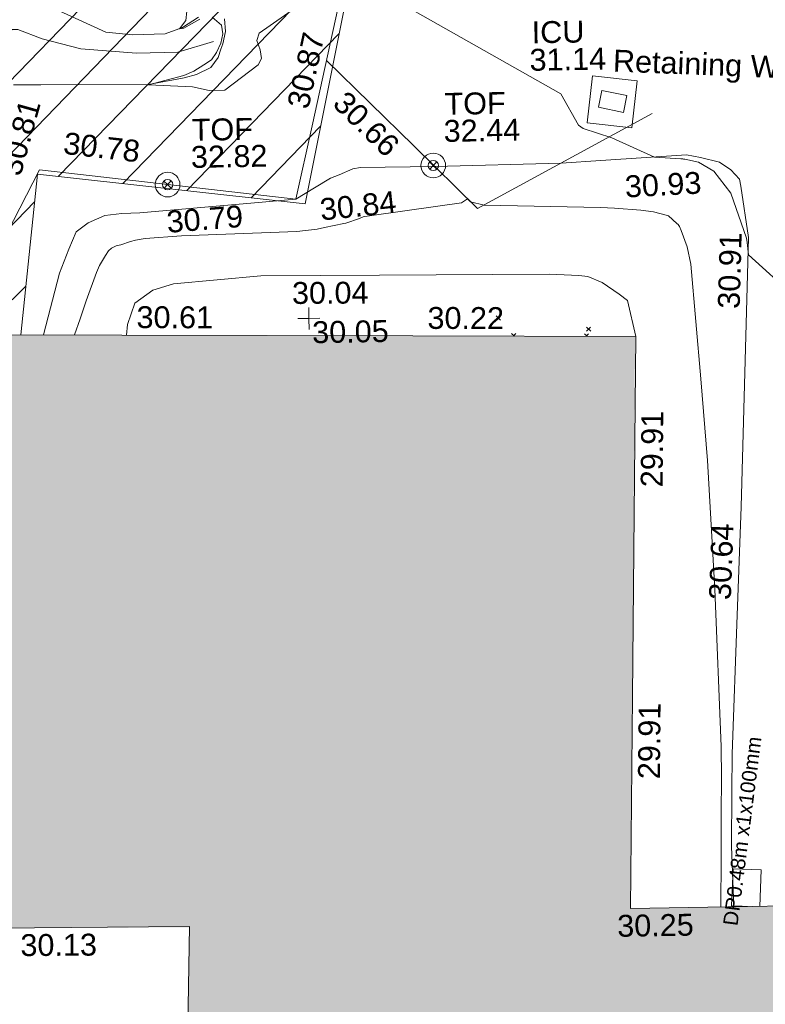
# Model space of a CAD drawing. Header units: millimetres. Extents: x -287732 to 520720, y -88450 to 287754.
# Tile 278 of 383: x 90722 to 103495, y 124520 to 141384. Entities that reach past the tile are written whole.
import ezdxf

# ---------------------------------------------------------------- set-up
doc = ezdxf.new("R2010")
doc.units = ezdxf.units.MM
for name, pattern in [('IMPORT-HIDDEN2 _3_', [4762.5, 3175, -1587.5]), ('IMPORT-UG_ELEC_QLB2 _2_', [2500, 1500, -300.0000000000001, 0, -50, 150, -300.0000000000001, 0, -200]), ('IMPORT-UG_ELEC_STREET LIGHTING_QLB2 _2_', [2700, 1500, -300.0000000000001, 0, -250, 150, -300.0000000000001, 0, -200])]:
    doc.linetypes.add(name, pattern=pattern)
for name, color, linetype, lineweight, true_color in [('00__TOPO__TOP_OF_FENCE_SYMBOL', 7, 'Continuous', 9, 0x666666), ('00_UAV_BUILDING_OUTLINE', 5, 'Continuous', 9, 0x0000ff), ('00_UAV_FENCE', 7, 'Continuous', 9, 0x264c2f), ('00_UAV_LEVEL_SPOT', 7, 'Continuous', 9, 0x666666), ('00_UAV_SERV_IC', 5, 'Continuous', 9, 0x0000ff), ('00_UAV_SLOPE_BOTTOM', 30, 'Continuous', 9, 0xff7f00), ('00_UAV_SLOPE_TOP', 40, 'Continuous', 9, 0xffbf00), ('00_UAV_TOP_OF_FENCE', 6, 'Continuous', 9, 0xff00ff), ('00_UAV_WALL_RETAINING', 7, 'Continuous', 9, 0x7c00a5), ('01_DTM_CONTOUR_MNR', 7, 'Continuous', 9, 0xa5a552), ('12333-PUM-2D-U-0001-C01 - Rev2_REVIT IMPORT_dwg', 7, 'Continuous', 9, 0x767676), ('A_RHA_Line', 7, 'Continuous', 9, 0x00a600), ('PUM-CHAMBER EXTENTS', 6, 'IMPORT-HIDDEN2 _3_', 9, 0xff00ff), ('PUM-ELECTRIC-MH', 1, 'Continuous', 9, 0xff0000), ('PUM-ELECTRIC-QLB2', 1, 'IMPORT-UG_ELEC_QLB2 _2_', 9, 0xff0000), ('PUM-UNABLE TO SURVEY', 190, 'Continuous', 9, 0x7f00ff)]:
    doc.layers.add(name, color=color, linetype=linetype, lineweight=lineweight, true_color=true_color)
doc.layers.add('A_RHA_Detail', color=7, linetype='Continuous', lineweight=9)
doc.layers.add('GEN-TEXT', color=7, linetype='Continuous', lineweight=9)
doc.styles.add('Arial_1', font='arial.ttf', dxfattribs={"height": 250})
doc.styles.add('Swis721 Lt BT_2', font='swissl.ttf', dxfattribs={"height": 375})

# ---------------------------------------------------------------- blocks, each defined once
blk = doc.blocks.new('12333-PUM-2D-U-0001-C01 - Rev2_REVIT IMPORT_dwg_MSL_Node_LineworkTOF-2077248-Site Location Plan Proposed')
at = {"layer": '00__TOPO__TOP_OF_FENCE_SYMBOL', "color": 254, "true_color": 0xcccccc, "flags": 128}
for points in [[(165.3591892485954, 165.3591892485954), (0, 0), (-165.3591892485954, 165.3591892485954)], [(165.3591892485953, -165.3591892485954), (0, 0), (-165.3591892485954, -165.3591892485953)]]:
    blk.add_lwpolyline(points, dxfattribs=at)
at = {"layer": '00__TOPO__TOP_OF_FENCE_SYMBOL', "color": 254, "true_color": 0xcccccc}
for radius in [562.5594001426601, 233.853208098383]:
    blk.add_circle((0, 0), radius, dxfattribs=at)
blk = doc.blocks.new('12333-PUM-2D-U-0001-C01 - Rev2_REVIT IMPORT_dwg_UAV-2077255-Site Location Plan Proposed')
at = {"layer": '00_UAV_LEVEL_SPOT', "color": 254, "true_color": 0xcccccc, "flags": 128}
for points in [[(500.0000000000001, 0), (0, 0), (0, 500.0000000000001)], [(0, -500.0000000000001), (0, 0), (-500.0000000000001, 0)]]:
    blk.add_lwpolyline(points, dxfattribs=at)
blk = doc.blocks.new('12333-PUM-2D-U-0001-C01 - Rev2_REVIT IMPORT_dwg_MGS62954_T2_Galway_ITM_3d_Rev1-2077680-Site Location Plan Proposed')
at = {"layer": '00_UAV_FENCE', "color": 254, "true_color": 0xcccccc, "flags": 128}
for points in [[(533993691.643, 725678703.6135001), (533993851.6430001, 725682212.6135002), (533993864.4205722, 725683699.7890769), (533993885.9680001, 725686207.6840001), (533994062.7997907, 725688692.1306496), (533994106.9680001, 725689312.684), (533994387.9680001, 725690681.684), (533995427.9680001, 725692622.684), (533996131.272795, 725692530.1396747), (533999812.9680001, 725692045.6840001), (534000110.7220907, 725693295.6711402), (534000736.9680001, 725695924.6840001), (534001186.7326518, 725698172.1673436), (534001669.6567504, 725700585.3491353)], [(534005939.9680001, 725693403.684), (534002922.9680001, 725691831.6840001), (534001847.5164701, 725692922.3431871), (534000377.0257435, 725694413.6277083)]]:
    blk.add_lwpolyline(points, dxfattribs=at)
at = {"layer": '00_UAV_SERV_IC', "color": 254, "true_color": 0xcccccc, "flags": 128}
blk.add_lwpolyline([(534005085.9680001, 725693815.684), (534005511.968, 725693719.6840001), (534005447.5986674, 725693434.0450863), (534005021.5986673, 725693530.0450861)], close=True, dxfattribs=at)
at = {"layer": '00_UAV_SLOPE_BOTTOM', "color": 254, "true_color": 0xcccccc, "flags": 128}
for points in [[(533998447.4570002, 725694767.7944999), (533997834.4570001, 725694600.7945), (533997127.4570001, 725694592.7945001), (533996171.4570001, 725694683.7945), (533995512.4570001, 725694869.7945), (533995103.4570001, 725695031.7945), (533995009.4570001, 725695033.7945001), (533994882.4570001, 725694956.7945), (533994842.4570001, 725694740.7945), (533994467.2311803, 725693942.0464672), (533994438.4570001, 725693880.7944999), (533993904.4570001, 725693291.7945)], [(534005592.6430001, 725689593.6135), (534005459.9680001, 725690208.684), (534005322.9680002, 725690322.6840001), (534005032.9680001, 725690526.6840001), (534004788.968, 725690631.6840001), (534004637.9680001, 725690651.684), (534004136.968, 725690685.684), (534001219.4880605, 725690719.2860119), (533999187.9680001, 725690742.6840001), (533997688.9680001, 725690631.6840001), (533997332.9680002, 725690527.684), (533997020.9680001, 725690311.684), (533996888.9680001, 725689952.6840001), (533996868.8188044, 725689768.769001)]]:
    blk.add_lwpolyline(points, dxfattribs=at)
at = {"layer": '00_UAV_SLOPE_TOP', "color": 254, "true_color": 0xcccccc, "flags": 128}
for points in [[(533995007.4570001, 725694089.7945), (533995476.4570001, 725694079.7945), (533997322.4570002, 725694050.7945001), (533997937.4570002, 725694154.7945), (533998145.4570003, 725694210.7945), (533998392.4570001, 725694323.7945001), (533998521.4570001, 725694495.7944999), (533998574.2182952, 725694638.5603573), (533998606.4570001, 725694725.7945), (533998656.4570001, 725694939.7944999), (533998644.4570001, 725695152.7945)], [(533998197.4570001, 725695192.7945), (533997920.4570002, 725695020.7944999), (533997621.4570002, 725694914.7945), (533997062.4570002, 725694907.7944999), (533996606.457, 725694960.7945), (533995490.4570001, 725695494.7945001)], [(534007099.7970963, 725679796.0922408), (534007081.798, 725680832.1600003), (534007101.7980001, 725681767.1600001), (534007118.798, 725682417.1600001), (534007247.875798, 725684790.5078566), (534007348.798, 725686646.1600002), (534007489.3656993, 725689776.6773585), (534007555.7980001, 725691256.1600002), (534007436.7980002, 725692134.1600001), (534007415.7980001, 725692254.1600002), (534007270.798, 725692419.1600002), (534007080.798, 725692551.1600001), (534006754.798, 725692638.1600002), (534006514.798, 725692686.1600002), (534005047.2822363, 725692615.7191068), (534004364.8276578, 725692582.9612232), (534002199.829754, 725692565.0479403), (534000930.7980001, 725692567.1600003), (534000797.7980001, 725692548.1600002), (534000561.7980002, 725692452.1600003), (534000410.798, 725692396.1600002), (534000133.4737844, 725692233.5795312), (533999812.9680001, 725692045.6840001)], [(533995448.9598222, 725689797.2766949), (533995739.968, 725690847.684), (533995910.9680001, 725691257.684), (533996040.9680001, 725691551.6840003), (533996245.9680001, 725691701.6840001), (533996536.968, 725691820.6840001), (533996827.9680002, 725691850.6840001), (533997134.9680001, 725691859.6840001), (533999102.2207896, 725691996.3191826), (533999812.9680001, 725692045.6840001)]]:
    blk.add_lwpolyline(points, dxfattribs=at)
at = {"layer": '00_UAV_WALL_RETAINING', "color": 254, "true_color": 0xcccccc, "flags": 128}
blk.add_lwpolyline([(534004823.968, 725693267.6840001), (534004928.9680001, 725694070.684), (534005694.1856669, 725693970.6244049), (534005589.1856668, 725693167.6244051)], close=True, dxfattribs=at)
at = {"layer": '01_DTM_CONTOUR_MNR', "color": 254, "true_color": 0xcccccc, "flags": 128}
for points in [[(534008318.7441881, 725690237.2999582), (534007550.0000001, 725690960.0000002), (534007526.8163978, 725691167.539707), (534007521.5131579, 725691242.8947371), (534007265.2264477, 725692020.5765586), (534006978.1518515, 725692403.029254), (534006720.325147, 725692560.6520236), (534006485.4521042, 725692615.0293994), (534006466.6771654, 725692617.1076118), (534006451.0512821, 725692620.3333335), (534006417.1674209, 725692623.4027148), (534005970, 725692660.0000001), (534005240.669865, 725693002.4351383), (534004753.0106258, 725693169.5159386), (534004673.271513, 725693230.7977326), (534004380.1078513, 725693767.8614568), (534000740, 725695920), (533999231.6998088, 725694898.3575528), (533999190.182216, 725694776.6298987), (533999247.6022728, 725694614.7272727), (533999263.8309814, 725694464.0081784), (533999207.8201755, 725694356.9868423), (533998630.9155607, 725693934.8744206), (533998361.5431935, 725693934.7389773), (533998074.7377957, 725693998.6901761), (533997320.0000001, 725694050), (533997928.5444956, 725694196.8634272), (533998101.0367511, 725694269.6739596), (533998278.4852735, 725694375.7573634), (533998408.5991679, 725694459.4937589), (533998499.4191561, 725694579.3832556), (533998572.5620915, 725694739.3594773), (533998609.6491229, 725694899.2397664), (533998590.2702702, 725695050.5405405), (533998433.6317135, 725695187.3913045)], [(533998219.9676201, 725695156.4543984), (533997945.0408799, 725695008.1882643), (533997916.1178175, 725695001.8831483), (533997870, 725695000), (533997983.4000001, 725695136.8000001), (533997999.9201118, 725695299.1985307)], [(534006880.1117786, 725679796.1569682), (534006897.5557954, 725680638.2474177), (534006911.5005108, 725681398.6560063), (534006926.839009, 725682006.2926022), (534006931.9914574, 725682546.617998), (534006871.9078405, 725685239.430571), (534006784.5830982, 725687445.1175184), (534006694.530526, 725688848.5209532), (534006557.8583884, 725690814.6037283), (534006502.6234748, 725691111.5962772), (534006405.0965275, 725691396.405922), (534006377.1145912, 725691464.5413095), (534006351.8014286, 725691499.1818081), (534006329.7398325, 725691516.2608564), (534006189.504287, 725691647.6469345), (534006171.494939, 725691656.1872457), (534005934.8726813, 725691722.3254638), (534005720.3127003, 725691756.7331913), (534005266.0796462, 725691797.6223549), (534005030.0806451, 725691814.1935484), (534003033.1560157, 725691888.935425), (534002804.1016877, 725691949.1177101), (534002750.0000001, 725692000), (534002649.0270086, 725691930.7638259), (534001753.2336068, 725691820.9315833), (534000989.9576593, 725691730.5927705), (534000958.347032, 725691720.5631659), (534000898.5022026, 725691697.7728832), (534000661.6774238, 725691620.9379292), (534000627.8557866, 725691614.1630559), (534000293.4180936, 725691550.6175377), (534000168.5412977, 725691527.7768059), (533999817.7203021, 725691494.1382564), (533997843.45828, 725691450.81932), (533997220.4188625, 725691415.4405937), (533997052.2298326, 725691393.3789957), (533996969.6745492, 725691372.1660167), (533996802.0232986, 725691318.4426733), (533996718.746107, 725691298.0613678), (533996639.6578209, 725691259.8309802), (533996587.2549206, 725691214.3503156), (533996536.5613898, 725691138.9597317), (533996431.9113342, 725690966.8717166), (533996377.22333, 725690850), (533996192.5032302, 725690368.7664062), (533996081.7825314, 725690060.9536543), (533995980.5577314, 725689786.60336)]]:
    blk.add_lwpolyline(points, dxfattribs=at)
at = {"xscale": 0.375, "yscale": 0.375, "zscale": 0.375}
for name, p in [('12333-PUM-2D-U-0001-C01 - Rev2_REVIT IMPORT_dwg_MSL_Node_LineworkTOF-2077248-Site Location Plan Proposed', (534002176.3219716, 725692581.5894824)), ('12333-PUM-2D-U-0001-C01 - Rev2_REVIT IMPORT_dwg_MSL_Node_LineworkTOF-2077248-Site Location Plan Proposed', (533997620.4506118, 725692333.3847561)), ('12333-PUM-2D-U-0001-C01 - Rev2_REVIT IMPORT_dwg_UAV-2077255-Site Location Plan Proposed', (534000000, 725690000.0000001))]:
    blk.add_blockref(name, p, dxfattribs=at)
at = {"layer": '00_UAV_BUILDING_OUTLINE', "color": 251, "true_color": 0x666666, "char_height": 375, "width": 1495.902363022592, "attachment_point": 1, "line_spacing_factor": 1.005061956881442, "style": 'Swis721 Lt BT_2'}
for s, insert, rotation in [('30.61', (533997051.6753913, 725690260.4270527), 358.8497793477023), ('30.22', (534002034.786261, 725690160.3769763), 358.84977934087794), ('29.91', (534005632.5007261, 725687010.651838), 88.46811094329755), ('29.91', (534005498.8341134, 725682012.4388337), 88.46811093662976), ('30.25', (534005099.1324888, 725679691.8866584), 359.9831185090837), ('30.13', (533994873.3587582, 725679540.68279), 359.4275254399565)]:
    blk.add_mtext(s, dxfattribs=dict(at, insert=insert, rotation=rotation))
at = {"layer": '00_UAV_FENCE', "color": 251, "true_color": 0x666666, "char_height": 375, "width": 1495.902363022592, "attachment_point": 1, "line_spacing_factor": 1.005061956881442, "style": 'Swis721 Lt BT_2'}
for s, insert, rotation in [('30.87', (533999686.9022056, 725693653.6223514), 76.6015116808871), ('30.66', (534000717.6787248, 725693912.3395528), 314.5977489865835), ('30.78', (533995878.3779829, 725693265.2531916), 352.50380436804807)]:
    blk.add_mtext(s, dxfattribs=dict(at, insert=insert, rotation=rotation))
at = {"layer": '00_UAV_LEVEL_SPOT', "insert": (534000051.8765643, 725689949.1441547), "char_height": 375, "width": 1495.902363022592, "attachment_point": 1, "line_spacing_factor": 1.005061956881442, "style": 'Swis721 Lt BT_2'}
blk.add_mtext('30.05', dxfattribs=at)
at = {"layer": '00_UAV_SERV_IC', "color": 251, "true_color": 0x666666, "char_height": 375, "attachment_point": 1, "line_spacing_factor": 1.005061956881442, "style": 'Swis721 Lt BT_2'}
for s, insert, width in [('ICU', (534003901.4532944, 725695018.6895293), 1021.012723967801), ('31.14', (534003856.6251438, 725694548.3105284), 1495.902363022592)]:
    blk.add_mtext(s, dxfattribs=dict(at, insert=insert, width=width))
at = {"layer": '00_UAV_SLOPE_BOTTOM', "color": 251, "true_color": 0x666666, "insert": (533999720.1153907, 725690627.6531533), "char_height": 375, "width": 1495.902363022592, "attachment_point": 1, "rotation": 359.3401262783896, "line_spacing_factor": 1.005061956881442, "style": 'Swis721 Lt BT_2'}
blk.add_mtext('30.04', dxfattribs=at)
at = {"layer": '00_UAV_SLOPE_TOP', "color": 251, "true_color": 0x666666, "char_height": 375, "width": 1495.902363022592, "attachment_point": 1, "line_spacing_factor": 1.005061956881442, "style": 'Swis721 Lt BT_2'}
for s, insert, rotation in [('30.81', (533994741.4560019, 725692610.348242), 73.4540991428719), ('30.93', (534005445.1764367, 725692350.1874492), 2.031238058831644), ('30.84', (534000206.1368746, 725692045.5731633), 5.059563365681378), ('30.79', (533997580.9653872, 725691880.7189822), 3.5871130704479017), ('30.91', (534007005.8488816, 725690048.6403183), 87.42900975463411), ('30.64', (534006766.9535147, 725685067.0329404), 86.88695689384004)]:
    blk.add_mtext(s, dxfattribs=dict(at, insert=insert, rotation=rotation))
at = {"layer": '00_UAV_TOP_OF_FENCE', "color": 251, "true_color": 0x666666, "char_height": 375, "attachment_point": 1, "line_spacing_factor": 1.005061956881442, "style": 'Swis721 Lt BT_2'}
for s, insert, width in [('TOF', (534002386.5401356, 725693819.5863966), 1163.479615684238), ('TOF', (533998049.9629813, 725693450.317558), 1163.479615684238), ('32.44', (534002364.1164939, 725693356.2096918), 1495.902363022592), ('32.82', (533998027.5393395, 725692986.9408532), 1495.902363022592)]:
    blk.add_mtext(s, dxfattribs=dict(at, insert=insert, width=width))
at = {"layer": '00_UAV_WALL_RETAINING', "color": 251, "true_color": 0x666666, "insert": (534005297.7044725, 725694512.9433888), "char_height": 375, "width": 3832.359387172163, "attachment_point": 1, "rotation": 356.71515868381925, "line_spacing_factor": 1.005061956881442, "style": 'Swis721 Lt BT_2'}
blk.add_mtext('Retaining Wall', dxfattribs=at)
blk = doc.blocks.new('12333-PUM-2D-U-0001-C01 - Rev2_REVIT IMPORT_dwg-1620468-Site Location Plan Proposed')
at = {"layer": 'PUM-CHAMBER EXTENTS', "true_color": 0xfff4d4}
h = blk.add_hatch(dxfattribs=at)
h.set_pattern_fill('FP_14', style=0, pattern_type=2)
h.set_pattern_definition([(45, (-533641079.65, -725615854.3560001), (-618.7184335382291, 618.7184335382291), [])])
h.paths.add_polyline_path([(351699.7223387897, 60394.56140982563), (351708.9931529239, 60906.25732130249), (352393.2163071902, 60898.13015708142), (353041.6677554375, 66223.39089351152), (353206.9931679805, 73966.25732118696), (353982.8594361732, 73952.71452510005), (354317.3501528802, 76699.64382133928), (358888.3501528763, 76111.64382135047), (361222.350152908, 86809.64382132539), (361563.3501529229, 88895.64382133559), (363078.3501529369, 90435.64382137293), (363904.3501529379, 101867.6438212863), (365385.1266995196, 110525.3932341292), (365230.9820148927, 110551.7047199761), (365498.4008083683, 111226.8875165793), (365470.0968050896, 111952.5482150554), (365624.7061381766, 111926.1574136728), (366051.3501529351, 114420.6438213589), (364898.3501528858, 114331.6438213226), (360524.3501529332, 111561.643821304), (356416.7002318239, 111258.678218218), (357929.2858412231, 111182.0907012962), (360544.5530249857, 111349.5624075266), (360546.5568067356, 111049.5690885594), (355314.0187962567, 111014.6190039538), (355309.6134037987, 111177.0234435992), (355277.3501528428, 111174.6438213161), (352644.3501529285, 114141.6438213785), (338239.8330883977, 112460.2766464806), (329804.3501528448, 111555.6438213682), (319532.3501528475, 110592.6438213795), (310517.3501528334, 109863.6438213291), (302620.3501528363, 109581.6438213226), (295825.3501529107, 109566.6438213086), (279813.350152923, 106549.6438213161), (276140.8366145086, 103581.1872824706), (276061.814112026, 103425.8629484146), (271406.8224872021, 105468.1551963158), (271509.3894614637, 105701.9358727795), (267649.3501529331, 107463.6438213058), (260223.350152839, 100640.6438213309), (259796.3501529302, 72682.64382134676), (269496.3501528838, 64316.64382130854), (273776.3501529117, 63665.64382135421), (309011.3501528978, 62955.64382139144), (311037.3501528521, 62074.6438213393), (338250.4136490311, 60841.37633496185), (351699.5658924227, 60394.56660730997)])
h.paths.add_polyline_path([(268358.9909750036, 65556.86419187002), (264596.4920611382, 69167.41490751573), (264804.2082447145, 69383.87273540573), (266581.5988270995, 67470.36930634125), (268566.7072650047, 65773.32227584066), (268393.5501527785, 65592.87780161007)])
h.paths.add_polyline_path([(332379.8871528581, 67575.85382149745), (302320.8871528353, 68122.85382142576), (302332.4158496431, 68783.33241919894), (280169.8095181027, 69186.63780598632), (280330.3604934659, 78384.59702432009), (275960.0958838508, 78464.13017966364), (276108.0612945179, 86595.19465455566), (280450.151176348, 86519.40319374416), (280756.2778082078, 103341.6855813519), (302910.5740271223, 102938.5317815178), (302920.972094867, 103534.2366836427), (310787.9439886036, 103391.077438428), (310815.0515439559, 104880.7045066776), (318228.828162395, 104745.7919744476), (318301.0448391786, 108714.2766025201), (322633.8020448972, 108635.4310593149), (322539.6341878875, 103240.5581443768), (349750.1643799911, 102745.3933022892), (349310.9351529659, 74176.4228213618), (332506.0083566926, 74506.52523825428), (332420.0679097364, 69783.88557772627)])
h.paths.add_polyline_path([(262373.7501529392, 72788.24382127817), (262335.6501529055, 75226.64382126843), (265345.5501529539, 75226.64382127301), (265383.6501528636, 72864.44382129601), (265304.282726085, 72862.43451935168)])
h.paths.add_polyline_path([(261383.1501529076, 75912.44382133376), (261459.3501528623, 80789.24382130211), (267517.2501529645, 80713.04382131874), (267441.0501529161, 75836.24382126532), (261504.349508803, 75910.91930113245)])
h.paths.add_polyline_path([(302573.8228673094, 78329.5292630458), (302592.4407276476, 78963.90062831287), (306343.567266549, 78898.43991812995), (306598.9518629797, 91613.856582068), (302817.47857218, 91689.80612071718), (302824.7189976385, 92271.11380375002), (296640.3411529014, 92395.32482125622), (296360.3411528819, 78454.32482147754), (302538.3452618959, 78330.24181806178)])
h.paths.add_polyline_path([(261840.3501529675, 80865.44382132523), (261687.9501528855, 92981.24382128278), (264050.1501528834, 92981.2438213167), (264202.5501529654, 80865.44382135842), (262112.9041611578, 80865.44382132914)])
h.paths.add_polyline_path([(274664.4282881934, 104261.9875886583), (272430.0401462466, 105281.7542374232), (273799.1437452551, 104582.3695657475), (274486.1144024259, 104328.01044291)])
h.paths.add_polyline_path([(315481.3501528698, 115683.6438212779), (326437.1652111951, 116343.5766866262), (364189.3501528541, 120948.6438212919), (366744.3501529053, 124721.6438213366), (363517.3501528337, 126053.6438213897), (359872.3501529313, 126432.6438213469), (352849.3501528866, 126181.6438212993), (339104.3501528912, 124625.6438213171), (335451.3501528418, 124514.6438212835), (325145.3501528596, 123235.643821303), (319635.3501528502, 122976.6438213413), (314446.3501528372, 122493.6438213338), (313566.3501528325, 118980.6438212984), (313763.6326656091, 118640.9882366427)])
h.paths.add_polyline_path([(322305.0501529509, 119194.0438212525), (322152.6501528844, 121403.8438213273), (326724.6501528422, 121784.8438212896), (326877.0501529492, 119498.8438213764), (323355.1979920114, 119264.0536772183)])
h.paths.add_polyline_path([(328629.650152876, 120870.4438213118), (328477.2501528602, 122089.6438212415), (329810.7501529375, 122242.0438213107), (329963.150152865, 121022.843821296), (328841.381541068, 120894.6416942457)])
h.paths.add_polyline_path([(317352.0501529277, 121480.0438213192), (317352.0501529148, 121861.0438213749), (317618.7501529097, 121856.3885555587), (317618.7501529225, 121480.0438212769), (317362.3608134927, 121480.0438213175)])
h.paths.add_polyline_path([(331601.450152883, 122089.6438213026), (331144.2501529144, 122242.0438212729), (331258.5501528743, 122623.0438212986), (331715.7501528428, 122470.6438213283), (331644.5503212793, 122233.3110493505)])
at = {"layer": 'GEN-TEXT', "color": 253, "true_color": 0xaaaaaa}
for p, q in [((362130.994813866, 74060.28848222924), (362201.7054919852, 74130.99916034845)), ((362201.7054919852, 74060.28848222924), (362130.994813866, 74130.99916034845)), ((363672.9948137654, 73843.28848228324), (363743.7054918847, 73913.99916040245)), ((363743.7054918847, 73843.28848228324), (363672.9948137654, 73913.99916040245)), ((362433.9948686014, 73780.99910559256), (362386.9948138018, 73827.99916039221)), ((362411.1638348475, 73781.45750331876), (362457.7054919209, 73827.99916039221)), ((363678.991709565, 73756.00226460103), (363634.9948138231, 73799.99916034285)), ((363662.0487736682, 73756.34244206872), (363705.7054919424, 73799.99916034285))]:
    blk.add_line(p, q, dxfattribs=at)
at = {"layer": 'PUM-ELECTRIC-MH', "color": 21, "true_color": 0xffaaaa, "flags": 128}
blk.add_lwpolyline([(366350.5287232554, 63941.63871936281), (365983.3501528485, 63960.64382127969), (366020.3501528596, 64590.64382128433), (366503.350152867, 64565.64382149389), (366466.7002239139, 63941.60449073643)], dxfattribs=at)
at = {"layer": 'PUM-UNABLE TO SURVEY', "color": 7, "true_color": 0xfff4d4, "flags": 128}
blk.add_lwpolyline([(365385.1266995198, 110525.3932341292), (363904.3501529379, 101867.6438212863), (363078.3501529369, 90435.64382137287), (361563.3501529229, 88895.64382133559), (361222.350152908, 86809.64382132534), (358888.3501528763, 76111.64382135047), (354317.3501528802, 76699.64382133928), (353982.6122505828, 73950.68456939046)], dxfattribs=at)
blk.add_blockref('12333-PUM-2D-U-0001-C01 - Rev2_REVIT IMPORT_dwg_MGS62954_T2_Galway_ITM_3d_Rev1-2077680-Site Location Plan Proposed', (-533641079.6498471, -725615854.3561786))
at = {"layer": 'PUM-ELECTRIC-QLB2', "insert": (366065.8479618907, 65254.54271796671), "char_height": 250, "width": 3893.2779916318, "attachment_point": 2, "rotation": 81.73197950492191, "line_spacing_factor": 0.9417779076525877, "style": 'Arial_1'}
blk.add_mtext('DP0.48m x1x100mm', dxfattribs=at)

msp = doc.modelspace()

# ---------------------------------------------------------------- hatches: boundary and pattern name
at = {"layer": 'A_RHA_Detail', "true_color": 0xc0c0c0}
h = msp.add_hatch(color=9, dxfattribs=at)
h.paths.add_polyline_path([(-80880.60083809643, -68502.79057078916), (-80400.865924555, -68483.41509113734), (-80400.865924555, -62984.64684185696), (-24474.85765177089, -63009.32043784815), (-24456.14471271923, -50840.30023858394), (-36622.55041039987, -50831.65104353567), (-36622.55041039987, -44228.57792613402), (-50959.0526582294, -44218.38599194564), (-50959.0526582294, -42573.78171514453), (-54563.9325804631, -42571.21897729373), (-54565.69773352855, -45054.17447474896), (-92408.82109321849, -45027.27149621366), (-92411.78875845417, -49201.74309222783), (-100061.9988811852, -49201.74309222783), (-100052.2214449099, -64852.82557838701), (-86120.90825229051, -64852.82557838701), (-86092.1662649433, -62957.90041523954), (-84861.10047608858, -62957.90041523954), (-84854.79052929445, -68240.109737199), (-80870.60226892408, -68240.10973722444)])
h.paths.add_polyline_path([(-137238.9269902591, -68461.9384092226), (-132719.7426408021, -68433.0633692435), (-132847.0731201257, -62850.04282283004), (-130454.6837966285, -62916.63108078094), (-130498.2830220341, -61355.85393642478), (-117581.136331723, -61423.42893438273), (-117492.3908565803, -49183.91309190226), (-125136.5200282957, -49178.47881952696), (-125133.572703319, -45032.61887136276), (-163007.1824077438, -45005.6942194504), (-163007.1824076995, -44090.2963411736), (-163123.8521269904, -44090.21339942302), (-163122.6389897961, -42383.75184302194), (-166563.8543419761, -42383.75184298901), (-166565.034908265, -44044.39824208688), (-193158.4656786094, -44025.49275805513), (-193195.152889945, -62863.65652504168), (-137269.7106414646, -62916.63108078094), (-137254.3708868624, -65679.90523788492)])
h.paths.add_polyline_path([(120310.9497607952, -32334.28230164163), (120312.4652266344, -31610.73011961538), (133451.2244789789, -31638.24899384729), (133469.2230092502, -19717.98315780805), (121295.7536929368, -19692.48606430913), (121319.8434528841, -8190.941560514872), (112277.0825930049, -8172.001674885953), (112263.1770823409, -14811.1234547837), (78285.85310969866, -14739.95861438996), (78292.82277619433, -8167.077575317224), (75241.99098605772, -8160.673431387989), (69355.76844233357, -8152.931592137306), (69353.6659720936, -9156.74635762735), (68372.60878945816, -9154.691552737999), (68372.60878945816, -13705.52853215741), (69333.7233474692, -13707.54156770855), (69325.07112547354, -16249.53369228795), (66623.4489111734, -16249.53369228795), (66619.79243935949, -17995.29925530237), (65989.07757494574, -17995.2992552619), (65985.44262772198, -19730.78799483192), (57152.23993377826, -19712.28702421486), (57127.42535098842, -31559.89463417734), (70277.87165424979, -31587.43801817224), (70277.87165431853, -32271.7414715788), (78263.96947909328, -32285.12944888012), (78266.62661740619, -31019.79372153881), (112335.8856506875, -31091.15111860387), (112335.8856506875, -32317.57330553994), (119781.4233959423, -32333.17321913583)])
h.paths.add_polyline_path([(7503.717409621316, -1791.439263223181), (15482.43097392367, -674.0213231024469), (15484.0826588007, 148.1327206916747), (56188.28042539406, 205.5276654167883), (56155.84326007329, 14338.3166313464), (18016.62665935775, 14236.48149539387), (17967.9025208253, 34313.18372071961), (21727.10644863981, 34324.0692624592), (21708.90974962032, 40608.10218321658), (18009.66447159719, 40608.10218321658), (17995.54603706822, 45483.75063442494), (9770.084204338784, 45420.6329473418), (3966.213879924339, 45446.76585222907), (3984.771235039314, 14176.56786832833), (1023.062455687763, 14176.56786837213), (-276.5134647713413, 14190.52623461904), (-231.6790044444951, 5968.135265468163), (-226.4491536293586, 193.7444677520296), (553.0869992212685, 183.4716499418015), (7477.609307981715, 143.2867586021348), (7488.638446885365, -674.0213231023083)])
h.paths.add_polyline_path([(77755.59663317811, 53.47451145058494), (77729.51881611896, 1699.844979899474), (94464.47132486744, 1659.976083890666), (94606.37913471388, 17991.390236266), (88810.4190114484, 18015.03260816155), (88799.89418497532, 14436.74271609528), (69413.88950349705, 14457.8773889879), (69377.35724448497, 99.62816357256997), (75241.99098605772, 67.32134432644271)])
h.paths.add_polyline_path([(61252.12079701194, 46453.95617366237), (105774.7348988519, 46472.68783506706), (105768.2642198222, 61852.61234306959), (92285.13876309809, 61852.61234306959), (92308.59670399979, 65784.30757140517), (96107.4668000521, 65767.60445243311), (96059.68081117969, 75209.20847378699), (101084.8427276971, 75071.88872764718), (104988.0046543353, 74765.36560406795), (108403.6894220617, 74363.8408943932), (112009.2703903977, 73787.25420861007), (115645.3524815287, 73049.69667206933), (116890.8108051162, 72761.69136252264), (120208.9929833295, 71893.18353872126), (120865.241739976, 71703.68484519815), (124135.6329506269, 70669.67317906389), (127435.6253142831, 69480.50055823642), (127820.4368670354, 69394.93141813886), (128274.3081769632, 69331.69585753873), (128731.8791144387, 69306.66104516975), (129189.9401488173, 69320.00258290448), (129645.2782985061, 69371.62688826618), (130094.6997111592, 69461.17185603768), (130535.0520071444, 69588.00939074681), (130963.246434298, 69751.24981927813), (131376.2795165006, 69949.74812590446), (131771.2541232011, 70182.11198903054), (132162.5575600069, 70460.5404660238), (132496.0921583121, 70741.69081113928), (132820.871367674, 71064.98072578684), (133117.4593294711, 71414.31364272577), (133383.77568926, 71787.23923950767), (133616.5473239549, 72178.5372844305), (133817.1647262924, 72590.54524898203), (133982.6025969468, 73017.89547513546), (134111.7005086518, 73457.59040801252), (134203.5529320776, 73906.54590458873), (134257.5155883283, 74361.61286216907), (134272.5462649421, 74819.5993153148), (134250.5259875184, 75277.29281745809), (134189.6227572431, 75731.48297747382), (134090.9274700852, 76178.98397757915), (133955.1324028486, 76616.65691993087), (133783.1900598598, 77041.43184345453), (133576.3064937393, 77450.32925647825), (133335.932843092, 77840.48103920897), (133063.7551572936, 78209.15055532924), (132761.6825665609, 78553.75185442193), (132431.8338935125, 78871.8678050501), (132076.5227905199, 79161.26705197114), (131698.2415080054, 79419.91966861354), (131299.6434187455, 79646.01139197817), (131093.5942456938, 79746.34209763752), (132146.0467355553, 83110.22226145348), (122787.7632953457, 86282.54285518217), (121604.3555412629, 82800.3591886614), (117095.9864227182, 83870.84033785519), (116841.9598400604, 83526.35449572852), (116120.5435466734, 91221.93611972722), (110237.7341284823, 91274.27491021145), (110194.3680786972, 90435.39030214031), (104988.0046543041, 90486.49901390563), (104973.2761846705, 94309.82427956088), (103746.1314668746, 94309.8242795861), (103839.9937121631, 122852.1474271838), (96365.09202306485, 122931.9599470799), (96350.3400238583, 123952.4168585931), (104555.5505249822, 123902.1925226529), (104607.3234458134, 120248.5396156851), (125502.5015002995, 120134.1933400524), (125662.0200253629, 137657.3796882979), (114479.5865733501, 137699.2256881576), (114382.306264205, 129149.9458158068), (104644.159003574, 129187.9975073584), (104577.9931702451, 126217.3903144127), (101184.4926406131, 126159.1566967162), (101264.6166812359, 135959.2655565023), (89967.23178808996, 135988.8856164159), (89927.63362986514, 125823.6463181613), (93630.53562302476, 125840.7948842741), (93580.65688892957, 122931.9599470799), (88697.38835376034, 122904.7310126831), (88679.3898954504, 95739.09143775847), (86378.25848996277, 95739.09143775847), (86378.18187189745, 96178.1008337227), (83279.50743284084, 96200.92083327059), (83273.62493422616, 95735.74732133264), (70169.67509619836, 95733.22421950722), (70166.26842742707, 96272.07409347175), (66674.99731294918, 96257.14073655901), (66654.74538556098, 95755.71092136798), (65784.77231079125, 95755.71092136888), (65887.65094984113, 117470.630565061), (53473.3427162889, 117487.9046429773), (53434.44066309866, 98570.46349063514), (40649.41626916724, 98570.46349063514), (40610.16711559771, 94406.01479078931), (38853.82372868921, 94410.36303440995), (38848.65589191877, 89463.65332729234), (40612.46601912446, 89518.45976927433), (40665.38257362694, 86257.73741128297), (38372.19584460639, 86305.72309285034), (38369.79374539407, 76901.0507917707), (50937.9512507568, 76944.40198294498), (50922.88567286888, 74598.78180889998), (56484.9061132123, 74588.85093771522), (56484.9061132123, 75194.85181995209), (92465.4037153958, 75233.0258166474), (92645.92783662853, 71766.64845094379), (89810.55521366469, 69362.83965827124), (85313.16173974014, 69360.94750420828), (85313.16173974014, 66907.4050808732), (75210.14498263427, 66903.15451589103), (75210.14498263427, 63815.70944550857), (70819.40014309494, 63815.70999200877), (70819.21601505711, 64253.35708059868), (69456.83415683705, 64253.35708059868), (69455.7195737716, 66901.99623166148), (61303.32856759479, 66898.5668068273), (61304.56054988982, 63970.32021231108), (70500.41048208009, 63970.32021219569), (70500.4088543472, 61852.59006207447), (61245.6438848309, 61848.69637488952), (61252.03558504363, 46656.49344428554)])
h.paths.add_polyline_path([(-17153.16561239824, 48569.32684293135), (-17153.16561224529, 60770.38083685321), (-29362.88357759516, 60774.70428694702), (-29362.88357759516, 67399.20394580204), (-43507.24466814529, 67405.01911303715), (-43488.5313307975, 69093.07334175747), (-45766.41866231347, 69109.32868388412), (-45794.3462003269, 67405.01911303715), (-47272.11273194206, 67404.2124544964), (-47272.44887633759, 66454.91798908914), (-86004.56386332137, 66468.63299519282), (-86006.66970787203, 60521.58362721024), (-92662.87722510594, 60521.58362721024), (-92665.2138765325, 50184.35611932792), (-79752.0168396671, 50179.78309939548), (-79752.016597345, 48591.4932381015), (-17157.7163123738, 48569.32845417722)])
h.paths.add_polyline_path([(-201056.4185878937, 48628.75479108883), (-138377.9751621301, 48634.64535779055), (-138377.9751621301, 50133.28201003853), (-125467.710581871, 50134.49626164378), (-125468.6909603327, 60566.1903686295), (-132186.8595614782, 60565.86652591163), (-132187.4203588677, 66533.0197876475), (-170643.3098734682, 66805.61809689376), (-170643.3098732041, 67738.78475848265), (-200340.0100486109, 67488.93693764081), (-200348.7171487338, 60827.78025104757), (-201057.5650552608, 60827.71357558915), (-201056.6510294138, 51102.04313372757)])
h.paths.add_polyline_path([(-240051.5126725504, 54769.19491160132), (-239444.490259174, 54811.10754483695), (-239186.5396223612, 54841.92927608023), (-238764.8191577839, 54940.98166103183), (-238382.4735933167, 55122.46891388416), (-237990.3402229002, 55354.87497234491), (-237269.2031023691, 55936.21515020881), (-237032.4836384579, 56225.56611516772), (-236793.0039602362, 56569.31473944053), (-236554.5880578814, 57004.26389721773), (-236432.7219585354, 57267.46508908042), (-236300.081527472, 57753.26238983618), (-236250.7285154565, 58017.17885684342), (-236235.6490609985, 58516.21786804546), (-236233.2538429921, 58987.85640053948), (-236213.7029795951, 59823.48083769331), (-236363.8287855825, 59820.86038205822), (-236634.0279869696, 60698.06075827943), (-236391.9547756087, 61432.19726339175), (-236225.4740089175, 61435.10319600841), (-236201.6036569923, 62637.68779596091), (-232563.5271750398, 62639.28734435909), (-232563.5271750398, 63049.03842404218), (-232732.1945866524, 63049.15302218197), (-232860.1521277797, 63457.95890274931), (-232731.606808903, 63914.24862697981), (-232560.8209656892, 63914.24862697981), (-232515.1276847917, 70598.00033009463), (-240628.6947849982, 70598.85496273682), (-240629.7923196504, 72350.98321577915), (-246412.6011212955, 72347.36085933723), (-246412.6011212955, 70616.45923936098), (-254449.5805725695, 70618.60952619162), (-254454.637144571, 70754.06491720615), (-254469.7140363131, 73191.66276250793), (-263883.2532625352, 73267.83063688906), (-263902.4181505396, 68260.74348553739), (-263714.8217520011, 68259.82096572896), (-263552.9672900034, 67819.65434396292), (-263719.0883117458, 67392.2068408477), (-263913.6298699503, 67392.20684284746), (-263956.7001913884, 58633.76423459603), (-260181.1963171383, 58611.22607638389), (-260192.3146983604, 56354.25111579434), (-257184.684388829, 56339.46086021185), (-257213.4419957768, 57092.93866021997), (-257338.5163846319, 57093.27331223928), (-257471.0109294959, 57531.74572308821), (-257338.5163845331, 58062.22513696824), (-257203.4956297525, 58064.06881289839), (-257173.5751889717, 58598.54056692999), (-256478.2273617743, 58575.27357994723), (-256478.2273617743, 58788.51859473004), (-256013.0091299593, 58911.92701534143), (-255397.0786664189, 58780.99767617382), (-255397.0786664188, 58595.982422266), (-243809.885361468, 58585.92793201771), (-243805.3570672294, 58352.04527760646), (-243740.939469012, 57884.52572680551), (-243619.0830608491, 57421.84877545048), (-243424.3877545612, 56943.65915412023), (-243247.1437899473, 56608.24157713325), (-243003.0710579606, 56249.99021479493), (-242732.2093200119, 55932.75703082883), (-242371.7230178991, 55603.12658811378), (-242141.255125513, 55424.88676767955), (-241804.9643037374, 55216.88439822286), (-241529.4640827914, 55077.02869055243), (-241100.6275144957, 54917.18295003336), (-240836.2134980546, 54840.82833176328), (-240453.4486195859, 54788.60784130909), (-240218.9578693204, 54777.28227442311)])
h.paths.add_polyline_path([(40276.69022552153, 59895.36417752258), (40328.62676029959, 69196.9439153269), (36588.99968785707, 69217.8245910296), (36619.46637569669, 74674.25962428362), (32264.36460078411, 74687.02318924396), (32233.48293867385, 69156.26826306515), (11916.69390495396, 69269.70959686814), (11966.66200111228, 78218.75165974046), (29087.509017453, 78123.15526808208), (29143.44567205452, 88141.1370047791), (15719.348796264, 88216.09212953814), (15732.60379610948, 90589.9978889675), (4594.294101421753, 90652.19003489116), (4525.129359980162, 78265.12250449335), (10096.76365553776, 78234.01258731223), (10077.43887221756, 74773.03821910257), (4547.641142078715, 74803.91453678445), (4465.579974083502, 60107.1600234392), (19125.89094760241, 60025.30234268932), (19139.86249374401, 62527.53804644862), (31738.59196305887, 62457.19146404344), (31724.55430858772, 59943.11609815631), (38369.79364225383, 59906.01157293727)])
h.paths.add_polyline_path([(-246083.0241259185, 72334.29150213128), (-246083.0594797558, 72334.30275087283), (-246208.2905500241, 72334.29150213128)])
h.paths.add_polyline_path([(-114575.3004830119, 112178.0758695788), (-114575.3246435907, 112178.0758695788), (-114707.2752166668, 115801.5811617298)])
h.paths.add_polyline_path([(-154699.9178765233, 101760.4080976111), (-114382.050333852, 101776.0542914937), (-114382.050333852, 106926.9360164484), (-113755.641395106, 106927.1792101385), (-113757.5507412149, 111847.2721531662), (-114431.6837526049, 111847.2721531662), (-114431.8097758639, 112178.0758695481), (-114575.3004830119, 112178.0758695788), (-114578.9984943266, 121707.2390833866), (-123056.9849702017, 121707.2390833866), (-123068.8201032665, 156452.7036899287), (-119381.2340625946, 156454.1348067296), (-119381.2340625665, 160165.8597952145), (-115501.031452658, 160167.3662801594), (-115503.3750945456, 166206.5793118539), (-132411.7987151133, 166599.6604729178), (-132411.8243278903, 166665.6603411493), (-135275.0124468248, 166664.5490317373), (-135275.0124468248, 166628.1883101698), (-135911.3205076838, 166628.1944502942), (-135911.3479256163, 166352.1604668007), (-152521.1633846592, 166345.7146753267), (-152518.3680955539, 159142.6836790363), (-150699.3133726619, 159117.9265656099), (-150758.5477087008, 122560.691203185), (-151059.2005266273, 122560.691203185), (-151061.0981347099, 121302.4374932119), (-154138.3148337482, 121372.6012653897), (-154138.3148337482, 121865.1834517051), (-154704.3888425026, 121867.2611370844), (-154688.5451973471, 119352.3937021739), (-154745.5933227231, 119352.3715636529), (-154745.5763474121, 118722.1532660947), (-160794.1544526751, 118748.7442832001), (-160794.1544526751, 119410.5425977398), (-163852.1622693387, 119422.408321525), (-163855.0715294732, 118762.2003111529), (-167568.6765459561, 118778.5256058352), (-166634.6619849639, 124395.1277019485), (-166930.050559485, 124500.0918161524), (-167568.6765459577, 124707.6250903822), (-168028.2173235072, 124841.3808647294), (-168630.5006276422, 124991.3056740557), (-169238.2056069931, 125117.4693074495), (-169850.3952285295, 125219.6772876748), (-170466.1255403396, 125297.7720169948), (-171089.11025998, 125351.8553033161), (-171704.4065937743, 125381.1774255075), (-172325.0479971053, 125386.3595015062), (-172782.2248668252, 125374.5832362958), (-173401.7764235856, 125337.4554476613), (-174109.844898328, 125263.4341236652), (-174634.1213722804, 125190.4100126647), (-175245.0145766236, 125080.719099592), (-176047.1958093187, 124895.7675260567), (-176665.4852587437, 124724.7228134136), (-177045.3001228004, 124609.1129151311), (-177631.5127792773, 124405.2077276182), (-176665.4852586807, 118818.5158794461), (-177558.9402083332, 118822.4435768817), (-177662.2853368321, 125263.4341236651), (-176365.3912351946, 126542.9270807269), (-159462.2970490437, 126319.910391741), (-157057.7396790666, 128609.0850976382), (-157060.6673204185, 136153.1661957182), (-158638.8016610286, 137740.2441626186), (-159352.3735831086, 137740.2441626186), (-161634.4140634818, 140201.1078539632), (-168727.9404945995, 140256.8191146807), (-171035.0401161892, 137942.8847305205), (-174184.1459014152, 137942.8847305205), (-176460.1167434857, 140292.2858551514), (-177341.6856934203, 140292.2858551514), (-177341.7113613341, 140358.4281613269), (-183428.5803825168, 140356.0660244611), (-185921.6385985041, 137917.4639994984), (-185921.6385985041, 131757.3091155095), (-186906.8767412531, 131756.9267733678), (-187725.3914540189, 130809.9989183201), (-187724.058890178, 127376.1828148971), (-186481.0281350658, 126304.5577463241), (-186479.4846754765, 122327.2959175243), (-185176.2828158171, 121059.4673825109), (-180304.1129154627, 121059.4673824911), (-180304.1136492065, 118802.0484409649), (-193555.3706955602, 118802.0484409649), (-193555.368699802, 133117.8341649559), (-192593.6442938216, 133118.2073819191), (-192593.6442938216, 134200.8158367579), (-192224.6284783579, 134200.9592041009), (-192225.5653014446, 136615.0101267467), (-192595.0012460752, 136615.0101267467), (-192595.4357332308, 137734.4745165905), (-193589.2709668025, 137734.4746851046), (-193589.2685988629, 147474.570583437), (-193163.2062206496, 147492.8644732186), (-192765.7252967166, 147531.087133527), (-192359.9383250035, 147589.5931622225), (-192199.8207947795, 147616.5827294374), (-191882.7548926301, 147682.9245600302), (-191568.5380070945, 147761.6632019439), (-191257.654638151, 147852.677242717), (-190828.6072909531, 148002.2045655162), (-190647.7999969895, 148070.9514233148), (-190349.7690789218, 148197.8750094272), (-190056.9509284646, 148336.4013817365), (-189769.797051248, 148486.3169427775), (-189405.3590254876, 148698.0567944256), (-189132.906026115, 148873.2749095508), (-188867.542109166, 149059.0543929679), (-188609.6764469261, 149255.1087866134), (-188354.9814055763, 149465.3525772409), (-188079.6339208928, 149713.879248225), (-187884.9836199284, 149901.8220103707), (-187545.928247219, 150265.8040604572), (-187446.29984479, 150378.3960832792), (-187241.3270201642, 150629.2310214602), (-187046.3599558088, 150887.9197697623), (-186861.6992771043, 151154.0634500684), (-186546.1373636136, 151669.829875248), (-186524.4196769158, 151707.0632450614), (-163675.2898318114, 151669.829875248), (-163687.5843045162, 148134.07679455), (-157303.6541541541, 148136.492106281), (-157303.6541541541, 155759.91501608), (-157557.4317586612, 155765.0384228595), (-157555.9168973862, 166678.0466575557), (-187009.2021991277, 166699.7464767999), (-187013.0952111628, 162054.4009359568), (-188707.17754695, 162044.5925187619), (-188705.9961892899, 155021.5333641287), (-188737.9999316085, 154650.5326604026), (-188799.0133969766, 154283.1866125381), (-188857.2045401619, 154035.4341107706), (-188966.1106131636, 153679.3368924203), (-189102.6200311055, 153332.8820747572), (-189265.8911675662, 152998.2056672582), (-189454.9174011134, 152677.371060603), (-189645.2484685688, 152421.3220123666), (-189916.9563410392, 152104.2450531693), (-190212.7041973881, 151809.4634871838), (-190530.6686598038, 151538.7947471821), (-190868.8893671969, 151293.9075915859), (-191225.281078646, 151076.3118324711), (-191597.6465194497, 150887.3490191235), (-192092.8415776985, 150682.5621956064), (-192519.2468154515, 150561.8451365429), (-192903.8930791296, 150482.240889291), (-193187.215491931, 150440.8868273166), (-193594.1866364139, 150407.1257787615), (-193594.5952989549, 151459.9895227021), (-205369.2399268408, 151455.4201247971), (-205354.4523517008, 113350.0822379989), (-207187.1580384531, 113349.3710182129), (-207184.3024929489, 105991.0636522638), (-205312.8748221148, 105991.1901500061), (-205311.2362476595, 101769.6553082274), (-175488.6451201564, 101781.2285901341), (-175488.6451201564, 110889.6985621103), (-154703.4627663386, 110897.5679794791), (-154700.2792295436, 102691.5597281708)])
h.paths.add_polyline_path([(193735.9435693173, 113047.8274774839), (208865.0938716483, 114991.0266430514), (208976.1154123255, 114126.6471160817), (216447.8967332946, 115086.3281915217), (216038.7305308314, 118271.9702413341), (232648.5073383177, 120405.3421626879), (233425.993615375, 114352.0734369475), (240632.2017567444, 115277.6440988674), (239854.8412683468, 121329.9334727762), (256406.8682407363, 123455.8879629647), (257091.7572256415, 118089.1198988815), (264572.2871227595, 119040.8180953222), (261877.8350555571, 138524.7609215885), (259178.7147038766, 138221.6086035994), (259197.3483655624, 137439.0084132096), (254686.1480587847, 136897.0007612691), (255412.6810205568, 131314.8303176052), (240852.7447969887, 129522.4514056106), (239771.0426543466, 137918.8519126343), (240649.5822431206, 138010.1984551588), (240062.3063116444, 142776.6750342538), (239165.7694642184, 142685.0143484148), (237630.9646614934, 151018.3171732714), (266172.8791088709, 154560.7889781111), (271297.1876944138, 142612.4006970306), (276531.7397502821, 144861.098714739), (274941.5029779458, 148527.9037281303), (302074.5307653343, 160134.9084326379), (300215.9323773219, 164320.1841173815), (301528.1613272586, 164907.0997989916), (300405.1237791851, 167477.8916353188), (299016.6944531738, 166945.7181824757), (295626.7488506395, 174518.754428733), (294333.0289184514, 177537.1551681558), (287288.8475947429, 174518.754428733), (289427.6893504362, 169661.0163463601), (272956.7816584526, 162557.1203578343), (271943.2187787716, 164897.4305293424), (267016.3118217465, 162764.0369715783), (268502.3094164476, 159357.0430143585), (265200.4029574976, 157946.4096681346), (226856.416695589, 153146.7821792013), (227510.3041274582, 148852.0205334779), (228280.9873165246, 141179.0007483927), (227302.3544112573, 141050.281300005), (227895.3788235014, 136433.1758633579), (228748.5501749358, 136523.8855003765), (229602.3077302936, 128023.7667641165), (217691.2359889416, 126493.8999679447), (217642.3600127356, 126874.433267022), (215138.5007311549, 126552.8357430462), (215194.9980427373, 126112.965074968), (215015.6132226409, 126089.924757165), (214840.9672575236, 127449.66446064), (192258.7012018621, 124549.1816390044), (193486.3576426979, 114991.0266430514)])
h.paths.add_polyline_path([(-78076.24187439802, 117605.5188722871), (-78076.23951902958, 117610.0871211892), (-78070.318122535, 129485.7330792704), (-74723.15926543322, 129478.385255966), (-74723.15926543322, 125435.7860624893), (-48015.64546086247, 125380.0246061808), (-47996.55031653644, 135872.5822179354), (-61198.15919578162, 135901.5630078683), (-74714.72264144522, 135923.5088764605), (-74723.6287602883, 131865.2975510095), (-78070.318122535, 131872.642169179), (-78062.97909487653, 149549.7689430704), (-58292.26570492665, 149541.5607197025), (-58292.26570491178, 148946.2407608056), (-37707.70924046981, 148937.6946533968), (-37703.30827430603, 159740.0672041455), (-44148.26955755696, 159742.7429641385), (-44148.26955755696, 162961.3319174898), (-49829.95437583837, 162961.3319174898), (-49830.92144130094, 160632.0129326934), (-78494.09026625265, 160643.9130440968), (-78494.09026625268, 161615.1537738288), (-78739.225852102, 161615.2555472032), (-78691.7919454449, 168187.9195488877), (-90844.57645036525, 168126.8149079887), (-90962.52567694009, 152686.7636277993), (-89064.97866809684, 152685.9758215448), (-89079.54115380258, 117610.0871211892), (-78374.80218507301, 117605.6428258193)])
h.paths.add_polyline_path([(69254.82576126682, 129235.9722870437), (69259.97086178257, 136167.789247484), (86068.0992678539, 136131.0235193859), (86008.66431381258, 164703.3084147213), (58789.63167882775, 164723.511581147), (58789.63167882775, 170119.2062865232), (54460.1632489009, 170122.4198087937), (54457.21717773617, 166153.279245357), (47042.2151650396, 166158.7829869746), (47041.10931533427, 164668.9097040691), (39173.27935198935, 164674.7495545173), (39172.83712618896, 164078.9539098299), (17014.87910992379, 164095.4005254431), (17002.38841206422, 147267.1142245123), (12659.63471563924, 147267.1142245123), (12653.60087534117, 139137.9291796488), (17031.41608901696, 139134.6797717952), (17024.5879174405, 129935.3194463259), (39191.34773726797, 129918.8662983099), (39191.34773726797, 129258.2867272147), (69014.0340609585, 129236.1510132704)])
h.paths.add_polyline_path([(39265.62356917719, 139467.8223435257), (33050.91021530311, 139484.1586867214), (33087.56357182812, 153427.9220784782), (39277.60130889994, 153411.6505991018), (39277.60130890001, 152830.3127277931), (43058.29603858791, 152820.3745823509), (43024.83899408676, 140092.5601633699), (39267.2657899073, 140092.5601633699)])
h.paths.add_polyline_path([(1979.548949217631, 189123.2414339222), (18699.10403225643, 189180.0465563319), (18678.46874730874, 195253.6675675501), (24349.02704561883, 195272.9334348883), (24334.96888372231, 199550.7690688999), (28829.78348974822, 199566.0403168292), (28798.3577216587, 208815.6446464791), (24334.949615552, 208806.151404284), (24333.90624841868, 209113.2475694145), (16811.59093053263, 209087.6903002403), (16806.58456499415, 208843.5909093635), (6772.293057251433, 208809.4991440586), (6797.166076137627, 201488.5780549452), (-8471.058649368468, 201436.7038490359), (-8471.058649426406, 200429.0172028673), (-11856.09020770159, 200417.5164702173), (-11823.72827009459, 190892.3684138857), (-7614.729360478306, 190906.6685966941), (-7614.729360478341, 190170.8290169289), (-4608.619189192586, 190169.2993656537), (-4608.238782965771, 190916.8832264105), (1973.379031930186, 190939.2444180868), (1977.122761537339, 189837.3456693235)])
h.paths.add_polyline_path([(-20506.22133143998, 190640.0286460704), (-20122.28942212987, 206347.1214480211), (-41550.34215551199, 207015.2557957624), (-41462.26177903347, 210449.6195896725), (-31391.41053372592, 210152.0276719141), (-31078.64493155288, 223862.5743669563), (-44305.08575743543, 224230.7972280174), (-44490.79956591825, 211865.5542346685), (-47510.12209648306, 211942.9901385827), (-47722.57925071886, 203659.0205614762), (-47076.06680548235, 203635.3001465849), (-47175.4684425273, 199531.9403872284), (-46801.21126120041, 199520.4703269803), (-46873.68175963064, 195478.5899481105), (-44600.40472248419, 195425.2559779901), (-44685.88459507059, 192243.2795180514), (-38073.99929115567, 192135.6564362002), (-38104.39995468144, 191126.972250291), (-21537.79264466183, 190668.5723412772)])
h.paths.add_polyline_path([(16801.02360973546, 195961.500137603), (9656.615133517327, 196015.1086063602), (9643.838150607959, 199513.9922857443), (11631.77992468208, 199485.8321209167), (11631.7920940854, 203322.2460456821), (16806.58456511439, 203391.4855728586), (16801.0407710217, 195984.4293109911)])
h.paths.add_polyline_path([(122084.9264926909, 200536.2570557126), (122088.1805162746, 206386.1947929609), (125211.1061638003, 206386.1947929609), (125211.1162733, 206645.8932837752), (126202.7098976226, 206645.8932838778), (126203.0204769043, 207041.0477229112), (130401.4034741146, 206979.0758390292), (130444.2691124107, 209883.280297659), (126202.8383603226, 209945.8832030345), (126203.0204769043, 214624.1281189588), (127364.791950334, 214624.1281190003), (127365.2106673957, 225380.2058567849), (126159.8599207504, 225380.2527798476), (126207.4133336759, 241475.3410923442), (119482.5411291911, 241495.8747898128), (119479.2041949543, 246182.0096278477), (109943.9121324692, 246175.2196735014), (109953.2702601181, 233033.381429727), (115000.5285021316, 233033.3814296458), (114999.579292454, 208653.4991933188), (112026.3032630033, 208653.4991933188), (112024.3519988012, 200538.6761891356), (122024.6079402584, 200536.2715596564)])
h.paths.add_polyline_path([(30087.05071580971, 200986.75440713), (38030.67179071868, 201028.6865660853), (38030.67179071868, 202922.9731660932), (38109.89531492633, 202923.3913649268), (38067.25569096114, 208827.6066631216), (38013.35839378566, 208827.6672237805), (38012.38630971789, 209012.5383931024), (30044.90685988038, 208970.480297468), (30076.83023715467, 202922.9203834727)])
h.paths.add_polyline_path([(195986.2599417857, 205661.5722736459), (202896.8751332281, 206052.0074670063), (202676.8862551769, 209945.7611691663), (195766.2710618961, 209555.3259759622)])
h.paths.add_polyline_path([(-91652.40581580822, 206392.6172135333), (-79454.24421187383, 206432.5105635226), (-79629.29258199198, 238245.6998510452), (-68904.21147484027, 238215.095164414), (-68918.55832832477, 246312.9061543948), (-68918.56040493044, 246314.0782553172), (-68756.515268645, 246312.9061543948), (-68755.20581930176, 246638.9786699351), (-79620.07671794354, 246651.3624133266), (-79606.5628449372, 247343.5411849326), (-82154.50636787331, 247318.0695596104), (-82154.50636787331, 247488.1275895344), (-91640.64698348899, 247472.5371040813), (-91638.72040628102, 246846.4753752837), (-131470.3702759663, 246641.42150215), (-131470.3702759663, 250159.5419305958), (-142857.1087886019, 250176.7939677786), (-142864.0554935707, 246220.0701029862), (-165118.8027587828, 246272.3986783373), (-165040.0492656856, 253907.936045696), (-178677.4727934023, 253929.5079730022), (-178699.5521575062, 238176.7234097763), (-138599.3373496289, 238209.4781454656), (-138548.4479938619, 206627.5237025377), (-126646.6702863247, 206572.2299428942), (-126666.6805510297, 234825.8818836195), (-124962.7180531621, 234825.9534805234), (-124969.0241559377, 234688.4891474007), (-91595.61129713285, 234664.3133306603), (-91650.87307429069, 207155.5994723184)])
h.paths.add_polyline_path([(142123.7078574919, 209113.5383730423), (152768.4446292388, 209127.3137314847), (152745.2992288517, 227012.63380935), (142100.5623961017, 226998.8584508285), (142121.8067345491, 210582.5602643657)])
h.paths.add_polyline_path([(168998.8561129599, 209274.9592350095), (169026.8416078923, 226860.3446540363), (161686.6780314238, 226876.6646907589), (161647.6783165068, 209291.3037608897), (168846.6177107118, 209275.2977201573)])
h.paths.add_polyline_path([(49761.46820719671, 218476.5678095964), (49794.00484360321, 223316.1680811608), (41274.07755982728, 223363.4010619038), (41273.58999769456, 223290.8795634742), (32187.30576796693, 223351.9666549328), (32202.10532419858, 225553.2987454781), (20081.83724695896, 225634.7833114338), (20035.26675877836, 218707.7438801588), (31566.33951793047, 218630.2204881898), (31566.12891731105, 218598.8950898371), (49750.1971391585, 218476.6435849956)])
h.paths.add_polyline_path([(162361.9830851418, 234154.05208666), (162366.6425722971, 241589.9129272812), (135261.102696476, 241630.986197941), (135249.088870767, 234197.8735112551), (160249.0277027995, 234157.4671671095)])
h.paths.add_polyline_path([(176458.8604389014, 246709.5724700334), (176516.2484477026, 252173.1529804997), (168884.2833866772, 252253.3171281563), (168934.86529241, 257068.9279575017), (164355.0504715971, 257117.0331241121), (164296.1746742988, 251511.808811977), (164416.8965511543, 251510.5407811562), (164367.8024342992, 246836.573754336), (171460.1142273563, 246762.0779818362)])

# ---------------------------------------------------------------- linework, layer by layer
at = {"layer": 'A_RHA_Line', "color": 7}
for p, q in [((92472.8696771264, 135982.3162072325), (89967.2317732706, 135988.8856164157)), ((97456.9677094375, 135969.2486450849), (92472.8696771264, 135982.3162072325)), ((101275.4715107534, 135959.2370966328), (97456.9677094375, 135969.2486450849)), ((101264.6166812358, 134789.974374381), (101275.4715107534, 135959.2370966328)), ((101218.2012713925, 129790.1898179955), (101264.6166812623, 134789.9743743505)), ((101184.4926406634, 126159.1566968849), (101218.2012713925, 129790.1898179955)), ((102509.5443830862, 126181.8950341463), (101184.4926406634, 126159.1566968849)), ((104577.993170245, 126217.3903165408), (102509.5443830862, 126181.8950341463)), ((89927.63362986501, 125823.646318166), (92225.79444812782, 125840.794884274)), ((92225.79444812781, 125840.794884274), (93630.71538399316, 125851.2782145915)), ((93630.71538399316, 125851.2782145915), (93580.65688885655, 122931.9599471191))]:
    msp.add_line(p, q, dxfattribs=at)

# ---------------------------------------------------------------- block references
at = {"layer": '12333-PUM-2D-U-0001-C01 - Rev2_REVIT IMPORT_dwg', "color": 254, "linetype": 'IMPORT-UG_ELEC_STREET LIGHTING_QLB2 _2_', "true_color": 0xffd4d4, "rotation": 0.9999999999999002}
msp.add_blockref('12333-PUM-2D-U-0001-C01 - Rev2_REVIT IMPORT_dwg-1620468-Site Location Plan Proposed', (-261895.0770586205, 55869.5817132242), dxfattribs=at)

doc.saveas('drawing.dxf')
